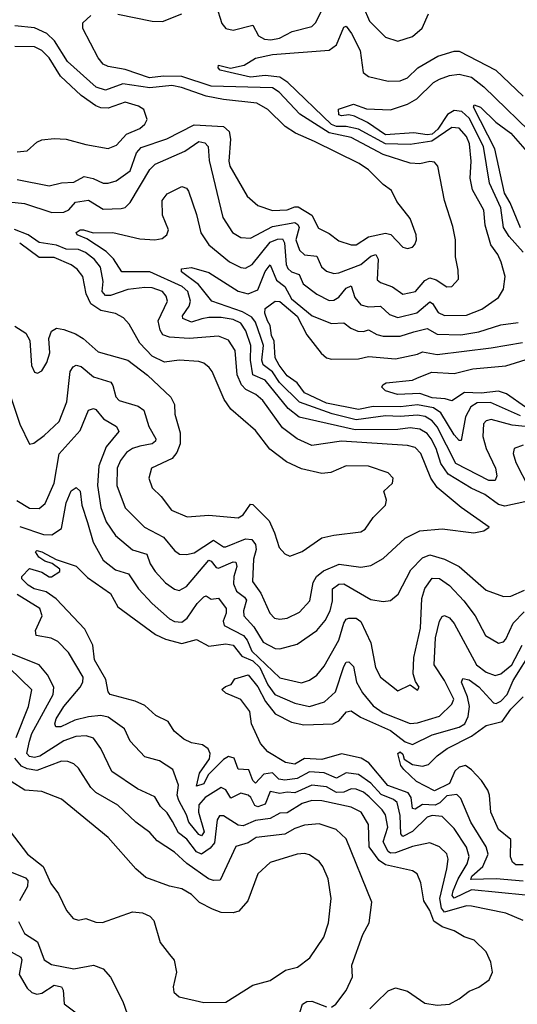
# Model space of a CAD drawing. Extents: x 1552294 to 1694791, y 811929 to 917222.
# Tile 377 of 643: x 1622325 to 1624352, y 902134 to 906141. Entities that reach past the tile are written whole.
import ezdxf

# ---------------------------------------------------------------- set-up
doc = ezdxf.new("R2010")
doc.units = 0

msp = doc.modelspace()

# ---------------------------------------------------------------- linework, layer by layer
at = {"layer": '0CON10XD'}
for points in [[(1623125, 906198.6), (1623148.3, 906125), (1623165, 906105.2), (1623195, 906097.7), (1623275, 906117.8), (1623298.2, 906075), (1623321.7, 906061.7), (1623348.3, 906058.3), (1623383.3, 906065), (1623435, 906091.9), (1623515, 906113.1), (1623530.6, 906129.4), (1623554, 906176)], [(1623724.2, 906194.3), (1623750.3, 906135), (1623815, 906068.9), (1623865, 906053.1), (1623925, 906072.5), (1623963.8, 906106.2), (1623989.5, 906165)], [(1622255, 905401.7), (1622345, 905392.3), (1622456, 905356), (1622505, 905357.4), (1622525, 905367.1), (1622552.1, 905397.9), (1622605, 905405.7), (1622665, 905369.5), (1622738.3, 905371.7), (1622755, 905376.2), (1622775, 905396.2), (1622855, 905531.5), (1622876.9, 905553.1), (1622998.2, 905605), (1623055, 905645.2), (1623079, 905639), (1623092.9, 905625), (1623097.3, 905567.3), (1623152.7, 905335), (1623192.3, 905275), (1623225, 905254.1), (1623265, 905251.9), (1623355, 905299.1), (1623445, 905314.8), (1623457.5, 905307.5), (1623463.1, 905295), (1623449.4, 905245), (1623465, 905203.2), (1623485, 905183.2), (1623535, 905177.7), (1623554.8, 905134.8), (1623575, 905117.5), (1623605, 905107.1), (1623625, 905110), (1623714.1, 905145), (1623755, 905178.3), (1623775, 905184.6), (1623785.6, 905165.6), (1623781.5, 905081.5), (1623795, 905070.7), (1623843, 905053), (1623885, 905023.4), (1623937.1, 905035), (1623975, 905079.2), (1623995, 905089.6), (1624021.6, 905081.6), (1624065, 905054), (1624085.3, 905054.7), (1624112.2, 905085), (1624111.3, 905121.3), (1624100, 905175), (1624099.6, 905245), (1624088.8, 905298.8), (1624055.3, 905405), (1624028.2, 905545), (1624015, 905560.6), (1623995, 905563.5), (1623955, 905554.1), (1623915, 905556.8), (1623805, 905592.2), (1623675, 905661.2), (1623585, 905679.6), (1623465.5, 905755.5), (1623382.2, 905845), (1623355, 905863.8), (1623105, 905869.8), (1622985, 905909.7), (1622910.2, 905910.2), (1622853.5, 905903.5), (1622755, 905937.3), (1622685, 905950), (1622665, 905960), (1622644.3, 905985), (1622582, 906105), (1622582.7, 906127.3), (1622615, 906157.1)], [(1622725, 906163.3), (1622864.7, 906134.7), (1622907.3, 906132.7), (1622985, 906164.4)], [(1622315, 905489.7), (1622445, 905464.7), (1622495, 905476.3), (1622545, 905478.7), (1622587.9, 905502.1), (1622624.8, 905494.8), (1622665, 905475.9), (1622685, 905474.7), (1622717.5, 905485), (1622774.8, 905525.2), (1622801.1, 905598.9), (1622819.9, 905620.1), (1622924.5, 905655.5), (1623035, 905712.1), (1623155.4, 905705.4), (1623178.4, 905685), (1623183.5, 905655), (1623176.7, 905565), (1623181.1, 905545), (1623252, 905422), (1623295, 905384.7), (1623355, 905364), (1623415, 905367), (1623445, 905379.2), (1623458.6, 905378.6), (1623515.4, 905345.4), (1623541.6, 905291.6), (1623585, 905270.6), (1623625, 905241.2), (1623675, 905224.6), (1623695, 905224.6), (1623745, 905257.4), (1623815, 905271.2), (1623836.2, 905266.2), (1623885, 905214.2), (1623905, 905209.2), (1623925, 905214.2), (1623934.4, 905225.6), (1623941.4, 905245), (1623940, 905265), (1623915, 905331.2), (1623861.3, 905401.3), (1623839.4, 905445), (1623805, 905470), (1623745, 905529.2), (1623707.8, 905555), (1623525, 905644.8), (1623448.8, 905678.8), (1623405.9, 905705.9), (1623335, 905775.3), (1623291.2, 905801.2), (1623155, 905815.2), (1623085, 905829.1), (1622983.6, 905865), (1622945, 905872.4), (1622855, 905863.6), (1622745, 905879.7), (1622675, 905853.4), (1622635.9, 905865.9), (1622520.1, 905970.1), (1622467.2, 906055), (1622435, 906084.8), (1622385, 906107.1), (1622305, 906115.3)], [(1624381.7, 904178.3), (1624301.1, 904161.1), (1624275, 904168), (1624218.7, 904208.7), (1624163.9, 904233.9), (1624070.6, 904290.6), (1624040.1, 904335), (1624021.1, 904395), (1624000.6, 904435), (1623985, 904456), (1623955, 904474.5), (1623915, 904480.1), (1623865, 904472.4), (1623691.6, 904471.6), (1623462.8, 904522.8), (1623417.8, 904557.8), (1623325, 904673), (1623274.8, 904695), (1623265.4, 904755), (1623266.5, 904815), (1623245.8, 904875), (1623225.6, 904905), (1623195, 904920.2), (1623145, 904929.3), (1623095, 904929.2), (1623067.4, 904922.6), (1623025, 904910), (1622988.8, 904925), (1622988.4, 904935), (1623015.1, 904974.9), (1623021.3, 904995), (1623009.5, 905035), (1622987.2, 905055), (1622855, 905114.1), (1622740.6, 905115), (1622707.2, 905167.2), (1622677.9, 905197.9), (1622599, 905249), (1622558.9, 905265), (1622555.6, 905275), (1622571.2, 905285), (1622585, 905285.3), (1622623.7, 905273.7), (1622705, 905274.3), (1622815, 905248.2), (1622875, 905244.4), (1622905, 905250.3), (1622924.5, 905265), (1622931.1, 905285), (1622907.3, 905345), (1622905.5, 905405), (1622925, 905431.9), (1622985, 905462), (1623004.3, 905454.3), (1623012.5, 905442.5), (1623045, 905347.5), (1623062.6, 905272.6), (1623095.4, 905225), (1623179.5, 905155), (1623225, 905132.2), (1623245, 905128.8), (1623272.4, 905145), (1623345, 905234.8), (1623375, 905247.4), (1623395, 905248.8), (1623403.1, 905233.1), (1623410.9, 905145), (1623417.6, 905127.6), (1623432.1, 905115), (1623463.6, 905103.6), (1623479.1, 905065), (1623535, 905023.2), (1623585, 904998.2), (1623605, 904998.8), (1623625, 905011.9), (1623655, 905048.4), (1623675, 905056.9), (1623689.4, 905009.4), (1623715, 904980.6), (1623745, 904972.1), (1623795, 904975.2), (1623830.6, 904940.6), (1623865, 904929.1), (1623942.6, 904947.4), (1623995, 904992.8), (1624006.2, 904986.2), (1624029.4, 904949.4), (1624055, 904937.1), (1624145, 904938), (1624207.5, 904962.5), (1624275, 905010), (1624295.8, 905044.2), (1624302, 905095), (1624286.4, 905153.6), (1624272.7, 905185), (1624243.7, 905223.7), (1624220.5, 905305), (1624214.7, 905365), (1624168.7, 905448.7), (1624160.2, 905495), (1624163.9, 905565), (1624157.3, 905635), (1624145, 905665.3), (1624115, 905698.9), (1624085, 905702.1), (1624003.5, 905646.5), (1623915, 905633.2), (1623815, 905634.9), (1623705, 905694.9), (1623655, 905705.6), (1623615, 905705.8), (1623595, 905713.5), (1623417.1, 905885), (1623385, 905906.7), (1623325, 905914), (1623265, 905906.4), (1623165, 905929.5), (1623141.8, 905935), (1623132.9, 905945), (1623135, 905955.4), (1623183, 905943), (1623239.4, 905955), (1623285, 905983.5), (1623355, 905999.5), (1623585, 906016.1), (1623615, 906038.9), (1623645, 906110), (1623655, 906114), (1623676.7, 906085), (1623711.9, 906015), (1623724, 905925), (1623745, 905908.9), (1623825, 905890.4), (1623875, 905891.8), (1623905, 905904), (1623945.9, 905944.1), (1624027.4, 905992.6), (1624095, 906011.9), (1624115, 906012), (1624264.6, 905935), (1624375, 905829.6)], [(1622315, 905602.8), (1622355, 905606.5), (1622395, 905641.9), (1622415, 905651.4), (1622465, 905657.5), (1622515, 905654.6), (1622595, 905632.3), (1622685, 905616.4), (1622719.7, 905630.3), (1622760, 905675), (1622815, 905697.2), (1622834.6, 905715), (1622843.6, 905735), (1622830.6, 905775), (1622808.7, 905788.7), (1622755, 905804.7), (1622685, 905780.3), (1622655, 905781.9), (1622635, 905790), (1622575, 905832.5), (1622491.2, 905911.2), (1622445.2, 905985), (1622415, 906015.3), (1622385, 906030), (1622305, 906030.9)], [(1624375.2, 905195), (1624318.7, 905258.7), (1624295.5, 905295), (1624284.3, 905375), (1624238.2, 905475), (1624214.5, 905625), (1624155, 905740.3), (1624125, 905767.1), (1624095, 905770.8), (1624066.8, 905755), (1624027.4, 905695), (1624005, 905675.3), (1623985, 905672.3), (1623929.6, 905679.6), (1623815, 905672.5), (1623741.8, 905721.8), (1623688.6, 905748.6), (1623665, 905752.9), (1623635, 905749.1), (1623625, 905753.9), (1623623.7, 905776.3), (1623685, 905797.1), (1623737.6, 905777.6), (1623835, 905774.1), (1623905, 905796.8), (1623941.8, 905818.2), (1624010.3, 905885), (1624035, 905898.6), (1624075, 905913.5), (1624115, 905919.2), (1624165, 905907.1), (1624215, 905867.9), (1624444.6, 905644.6)], [(1624364.1, 905294.1), (1624322.4, 905395), (1624299.4, 905435), (1624260.4, 905615), (1624173.2, 905785), (1624175.9, 905794.1), (1624202.1, 905785), (1624263.6, 905723.6), (1624325, 905678.1), (1624401.5, 905591.5)], [(1623395, 904479), (1623315, 904591.3), (1623286.2, 904615), (1623245.5, 904635.5), (1623228.4, 904655), (1623210.4, 904695), (1623202.3, 904795), (1623175, 904836), (1623135, 904853.2), (1623015, 904842.6), (1622935, 904848.5), (1622907.7, 904857.7), (1622897.2, 904877.2), (1622889.6, 904915), (1622926.9, 904995), (1622921.5, 905015), (1622907.1, 905035), (1622865, 905049.3), (1622835, 905051.1), (1622765, 905042.9), (1622695, 905018.5), (1622675, 905017.7), (1622661.3, 905035), (1622664.4, 905075.6), (1622653.8, 905133.8), (1622629.5, 905165), (1622592.5, 905192.5), (1622565, 905205.4), (1622515, 905207.2), (1622475, 905223.6), (1622405, 905233.3), (1622359, 905265), (1622303.6, 905286.4)], [(1622305, 904893.9), (1622350.4, 904865), (1622366, 904835), (1622373.3, 904733.3), (1622385, 904706.2), (1622397.7, 904702.3), (1622415, 904711.2), (1622435.6, 904745), (1622447.5, 904785), (1622443.8, 904843.8), (1622455, 904872.9), (1622475, 904884.6), (1622505, 904880.4), (1622551.7, 904861.7), (1622583.5, 904843.5), (1622645, 904789.2), (1622765, 904754.6), (1622845, 904693.6), (1622941.1, 904605), (1622955.5, 904575), (1622956.4, 904535), (1622979.2, 904459.2), (1622978.5, 904415), (1622965, 904378.6), (1622945.8, 904354.2), (1622861.9, 904315), (1622850.9, 904275), (1622865, 904235.7), (1622900.8, 904200.8), (1622943.3, 904145), (1623007, 904117), (1623095, 904124.6), (1623215, 904113.5), (1623235, 904125.6), (1623265, 904169.4), (1623275, 904167.8), (1623341.5, 904101.5), (1623362.6, 904052.6), (1623382.2, 903992.2), (1623405, 903967.5), (1623425, 903957.5), (1623475, 903976.9), (1623555, 904031.5), (1623605, 904043.3), (1623715, 904055.9), (1623732.1, 904067.9), (1623765, 904114.4), (1623814.2, 904165), (1623818.6, 904185), (1623807.7, 904222.3), (1623843.8, 904255), (1623846, 904275), (1623826, 904296), (1623745, 904323.3), (1623655, 904325.3), (1623591.7, 904298.3), (1623555, 904294.2), (1623472.5, 904312.5), (1623411.5, 904341.5), (1623343.4, 904393.4), (1623285, 904468.5), (1623185.2, 904555.2), (1623157.3, 904595), (1623109.1, 904709.1), (1623096.9, 904725), (1623075, 904742.2), (1623055, 904749.1), (1622975, 904755.3), (1622915, 904747.1), (1622865, 904770.8), (1622814.8, 904824.7), (1622770.9, 904900.9), (1622747.8, 904927.8), (1622715, 904944.6), (1622655, 904957.1), (1622614.9, 904984.9), (1622595.9, 905025), (1622582.3, 905095), (1622559.1, 905125), (1622535, 905142.8), (1622465, 905172.5), (1622405, 905173.2), (1622325, 905231.8)], [(1624435, 904479.5), (1624330.8, 904490.8), (1624245, 904513.2), (1624225, 904508.7), (1624213.6, 904496.4), (1624210.9, 904445), (1624224.8, 904395), (1624263.1, 904315), (1624268.2, 904285), (1624262, 904265), (1624235, 904265.9), (1624101, 904335), (1624025, 904483.6), (1624005, 904508.3), (1623976.2, 904526.2), (1623945, 904531.6), (1623875, 904525.6), (1623815, 904528.2), (1623695, 904512.8), (1623597.2, 904537.2), (1623465, 904584.6), (1623383.6, 904663.6), (1623355, 904707.9), (1623316.5, 904736.5), (1623311.6, 904755), (1623318.3, 904815), (1623307.4, 904847.4), (1623285, 904909.4), (1623270.5, 904930.5), (1623231.8, 904951.8), (1623107.1, 904995), (1623052.9, 905062.9), (1622984, 905115), (1622983.4, 905126.6), (1623025, 905132.5), (1623095, 905112), (1623215, 905035.6), (1623255.2, 905024.8), (1623295, 905041.8), (1623325, 905115.4), (1623345, 905142.5), (1623370.8, 905080.8), (1623404.7, 905054.7), (1623432.2, 905005), (1623515.5, 904935), (1623595, 904904.3), (1623645, 904907.1), (1623673.1, 904885), (1623702.4, 904872.4), (1623725, 904871.4), (1623745, 904878.4), (1623779.3, 904859.3), (1623805, 904852.6), (1623875, 904852.6), (1623929.9, 904870.1), (1623984.3, 904884.3), (1624025, 904860.4), (1624121.4, 904858.6), (1624195, 904870.7), (1624285, 904898.4), (1624355, 904908.1)], [(1624365, 904528.9), (1624242.2, 904582.2), (1624188.4, 904581.6), (1624162.3, 904565), (1624141.2, 904525), (1624122.5, 904427.5), (1624115, 904427.8), (1624095, 904451.3), (1624040.6, 904540.6), (1624010.5, 904560.5), (1623945, 904573.9), (1623875.5, 904565.5), (1623765, 904566.4), (1623705, 904553.6), (1623575, 904580.5), (1623485, 904622.2), (1623455, 904662.8), (1623415, 904691.8), (1623381.4, 904735), (1623365.2, 904765), (1623361.9, 904831.8), (1623350, 904855), (1623345.7, 904895.7), (1623334.7, 904915.3), (1623324, 904946), (1623325.4, 904965), (1623365, 904995.4), (1623385, 904994.1), (1623455, 904933.4), (1623495, 904857.6), (1623553.2, 904783.2), (1623574.7, 904764.7), (1623595, 904758.8), (1623705, 904760.2), (1623745, 904770.5), (1623855, 904761), (1623945, 904778.9), (1623965, 904788.8), (1624025, 904778.5), (1624245, 904805.2), (1624372.9, 904827.1)], [(1622275.7, 904645), (1622325.4, 904495), (1622365, 904413.8), (1622382.7, 904417.3), (1622425, 904447.8), (1622485.4, 904505), (1622517.5, 904585), (1622531.2, 904708.8), (1622542.2, 904727.8), (1622555, 904734.6), (1622575, 904729.1), (1622625, 904686.9), (1622695.8, 904665.8), (1622705, 904651.4), (1622716.2, 904606.2), (1622730.5, 904590.5), (1622807.7, 904567.7), (1622831.3, 904551.3), (1622851.1, 904485), (1622880, 904435), (1622878, 904425), (1622864.8, 904415.2), (1622815, 904405.2), (1622784.6, 904395.4), (1622760.7, 904379.3), (1622735, 904346.2), (1622722, 904315), (1622720.2, 904245), (1622754.1, 904154.1), (1622833.5, 904075), (1622910.5, 904035), (1622955, 903980.8), (1622975.9, 903965.9), (1623005, 903963.6), (1623035, 903971.6), (1623115, 904022.5), (1623155, 903995.7), (1623165, 903994.8), (1623245, 904027.7), (1623270.8, 904025), (1623284.8, 904005), (1623287.5, 903985), (1623277.2, 903945), (1623273.2, 903855), (1623307.2, 903807.2), (1623343.1, 903725), (1623362.9, 903705), (1623385, 903701.1), (1623415, 903705.4), (1623465, 903730), (1623506.4, 903775), (1623519.9, 903850.1), (1623533.6, 903875), (1623562.4, 903897.6), (1623626.7, 903925), (1623715, 903912), (1623755, 903919.2), (1623805, 903948.5), (1623895, 904031.3), (1623955, 904060), (1624045, 904068.5), (1624175, 904052.9), (1624215, 904060), (1624237.5, 904075), (1624123.1, 904155), (1624025, 904237.2), (1623999, 904275), (1623958.8, 904375), (1623935, 904400), (1623905, 904408), (1623635, 904424.8), (1623515, 904407.3), (1623455, 904434.7), (1623395, 904479)], [(1624385, 904564.1), (1624308, 904618), (1624275, 904628.8), (1624205, 904620.5), (1624136.3, 904623.7), (1624085, 904589.6), (1624057.8, 904597.8), (1624005, 904601.6), (1623955, 904618.7), (1623863.8, 904615), (1623815, 904630.8), (1623800, 904645), (1623803.3, 904655), (1623817.1, 904662.9), (1623925, 904674.1), (1623945, 904683.2), (1624003.6, 904706.4), (1624095, 904700.7), (1624170.2, 904719.8), (1624305, 904731.3), (1624405, 904763.1)], [(1622313.9, 904183.9), (1622365, 904152.9), (1622405, 904152), (1622428.8, 904171.2), (1622465.4, 904254.6), (1622486.2, 904373.8), (1622571.2, 904468.8), (1622605, 904551.4), (1622625, 904558.9), (1622635, 904554.4), (1622666.1, 904516.1), (1622720, 904485), (1622728.8, 904465), (1622677.4, 904402.6), (1622647.3, 904325), (1622641.8, 904245), (1622654.9, 904154.9), (1622676.7, 904096.7), (1622715, 904041.5), (1622785, 903983.2), (1622843.1, 903965), (1622856, 903926), (1622876.8, 903895), (1622919, 903849), (1622955, 903823.8), (1622975, 903817.9), (1623005, 903833.5), (1623095, 903940.6), (1623105, 903937.7), (1623125, 903910.7), (1623135, 903908.2), (1623195, 903934), (1623205, 903933.3), (1623209.3, 903915), (1623196.7, 903875), (1623196.2, 903845), (1623207.5, 903815), (1623241, 903791), (1623248.5, 903778.5), (1623235.9, 903735), (1623237.6, 903715), (1623279.2, 903669.2), (1623317, 903607), (1623365, 903581.2), (1623385, 903579.7), (1623455, 903599.2), (1623535.5, 903654.5), (1623568.6, 903695), (1623589.3, 903735), (1623599.4, 903775), (1623599.3, 903825), (1623625, 903843.5), (1623644.7, 903844.7), (1623755, 903780.6), (1623805, 903773.5), (1623835, 903777.5), (1623866.8, 903803.2), (1623918, 903902), (1623965, 903950), (1623995, 903962.3), (1624055, 903945.6), (1624114.5, 903915), (1624225, 903819.6), (1624295, 903792.8), (1624325, 903795.3), (1624380.7, 903819.3)], [(1624375, 904409.1), (1624339.4, 904395), (1624334.6, 904375), (1624345, 904338.6), (1624398.7, 904235)], [(1622325, 904078.5), (1622422, 904045), (1622456.1, 904043.9), (1622495, 904069.5), (1622514, 904175), (1622535, 904223.3), (1622555, 904237.5), (1622571.8, 904221.8), (1622578.4, 904165), (1622600.7, 904095), (1622623.9, 904015), (1622665, 903941.2), (1622715, 903901.6), (1622768.2, 903885), (1622808.4, 903825), (1622865, 903764.7), (1622935, 903702.8), (1622955, 903691.4), (1622985, 903689.5), (1623007.6, 903705), (1623047.7, 903765), (1623075, 903791.5), (1623085, 903795.6), (1623105, 903781.8), (1623135, 903786.6), (1623166.1, 903745), (1623165.5, 903725), (1623153.1, 903693.1), (1623158, 903675), (1623236.8, 903635), (1623251.8, 903615), (1623270.5, 903570.5), (1623385, 903462.5), (1623472.1, 903442.1), (1623505, 903453.2), (1623535, 903473.8), (1623565, 903510), (1623624.3, 903615), (1623645, 903684.5), (1623655, 903700.9), (1623665, 903705.5), (1623695, 903704.5), (1623715, 903692.2), (1623755.3, 903605), (1623773.9, 903503.9), (1623795, 903464.4), (1623865, 903410), (1623915, 903433.3), (1623945, 903412.5), (1623952.5, 903425), (1623937.3, 903447.3), (1623928.1, 903478.1), (1623930.4, 903545), (1623957.4, 903665), (1623962.2, 903785), (1623975, 903826.2), (1624005, 903867.3), (1624035, 903866.8), (1624075, 903837.4), (1624134.2, 903775), (1624179.6, 903715), (1624222.7, 903635), (1624275, 903603.3), (1624295, 903608.9), (1624305, 903619.4), (1624334.6, 903685.4), (1624379.7, 903730.3)], [(1624385, 902577.7), (1624165, 902599.2), (1624095, 902566.3), (1624086.8, 902576.8), (1624090, 902595), (1624111.1, 902645), (1624147.6, 902705), (1624155.2, 902735), (1624145, 902773.1), (1624095, 902849.7), (1624045, 902897.5), (1624005, 902902.1), (1623984.2, 902895), (1623925, 902836.8), (1623885, 902816.9), (1623877.9, 902827.9), (1623875, 902902), (1623862.5, 902955), (1623847.3, 902967.3), (1623797.2, 902987.2), (1623755, 903034.3), (1623705, 903068.9), (1623655, 903076.2), (1623615, 903054.1), (1623565, 903075.1), (1623505, 903080.3), (1623455, 903052.9), (1623405, 903045.3), (1623380, 903050), (1623355, 903075.5), (1623319.5, 903070.5), (1623285, 903033.2), (1623275, 903044), (1623257.7, 903087.7), (1623215, 903090.8), (1623198.5, 903135), (1623175, 903142.7), (1623155, 903130.4), (1623092.3, 903067.7), (1623075, 903030.7), (1623045, 903021.5), (1623057.8, 903075), (1623097.8, 903132.2), (1623101.2, 903155), (1623092.7, 903172.7), (1623069.7, 903189.7), (1623025, 903197.5), (1622992.9, 903212.9), (1622954.4, 903245), (1622930, 903285), (1622879.1, 903309.1), (1622835, 903349.6), (1622795, 903367.1), (1622694.1, 903394.1), (1622685.9, 903405.9), (1622676.5, 903455), (1622630.2, 903535), (1622623.3, 903595), (1622590.2, 903660.2), (1622473.2, 903783.2), (1622432.3, 903812.2), (1622383.8, 903825), (1622359.1, 903839.1), (1622333.3, 903865), (1622333.3, 903875), (1622365, 903906.7), (1622415, 903892.5), (1622445, 903873.8), (1622455, 903873.8), (1622488.8, 903895), (1622488, 903905), (1622457.3, 903927.3), (1622426.9, 903936.9), (1622403.2, 903953.2), (1622388.8, 903975), (1622395, 903980), (1622415.8, 903975), (1622473.2, 903943.2), (1622555, 903917.3), (1622601.2, 903871.2), (1622694.7, 903805), (1622725, 903751.5), (1622878.7, 903638.7), (1622919.2, 903619.2), (1622985, 903601.6), (1623045, 903617.8), (1623095, 903590.5), (1623165, 903601.1), (1623195, 903594.8), (1623230, 903550), (1623275, 903531.2), (1623302.8, 903505), (1623335, 903433.4), (1623364.3, 903394.3), (1623445, 903359.1), (1623505, 903345.5), (1623566, 903364), (1623611.1, 903405), (1623645, 903507.8), (1623655, 903526.5), (1623665, 903527.3), (1623685, 903508.9), (1623696.7, 903445), (1623721.4, 903401.4), (1623765, 903348), (1623805, 903320.5), (1623915, 903276.6), (1623945, 903279.5), (1624034.1, 903305.9), (1624084.7, 903355), (1624093, 903375), (1624055, 903451.9), (1624013.3, 903515), (1624018.7, 903625), (1624035, 903692.9), (1624045, 903711.9), (1624055, 903715.6), (1624075, 903706.4), (1624095, 903683.6), (1624185.2, 903515), (1624225, 903484.8), (1624261.9, 903471.9), (1624285, 903478.1), (1624329, 903515), (1624371.6, 903595)], [(1624375.3, 902475.3), (1624304.8, 902504.8), (1624165, 902533.4), (1624145, 902534.4), (1624055, 902508.8), (1624042.7, 902525), (1624036.6, 902565), (1624065.2, 902685), (1624069.4, 902725), (1624065, 902746.7), (1624035, 902774.6), (1623995, 902790.4), (1623925, 902775.6), (1623855, 902750.6), (1623835, 902749.4), (1623825.3, 902755.3), (1623805.2, 902795), (1623823.9, 902855), (1623814.6, 902904.6), (1623801.6, 902925), (1623747.8, 902977.8), (1623725, 902996.5), (1623695, 903009), (1623675, 903010.3), (1623645, 902997.6), (1623615, 902995.4), (1623575, 903018.1), (1623515, 903025.7), (1623445, 902993.9), (1623415, 902997.7), (1623385, 902992.2), (1623345, 902999.2), (1623325, 902948.4), (1623295, 902937.4), (1623282.9, 902942.9), (1623266.8, 902975), (1623255, 902985.5), (1623225, 902993), (1623185, 902973.2), (1623165, 903006.1), (1623145, 903016.3), (1623081, 902975), (1623054.9, 902945.1), (1623052.8, 902915), (1623075.8, 902835), (1623065, 902819.6), (1623055, 902824.3), (1623014.2, 902875), (1623004.9, 902905), (1622973.1, 902963.1), (1622966.9, 902985), (1622971.4, 903025), (1622948.8, 903088.8), (1622894.1, 903124.1), (1622835, 903140.5), (1622775.5, 903205), (1622752.1, 903255), (1622685, 903301.9), (1622655, 903309.7), (1622605, 903304.2), (1622550.3, 903289.7), (1622493.3, 903263.3), (1622472.4, 903262.4), (1622467.7, 903275), (1622473.7, 903295), (1622504.4, 903345), (1622570.8, 903425), (1622581.9, 903445), (1622583.7, 903465), (1622524.2, 903565), (1622480.6, 903610.6), (1622453.8, 903623.8), (1622391.9, 903635), (1622390, 903655), (1622417, 903715), (1622406.6, 903745), (1622315, 903801.1)], [(1624375, 902634.2), (1624265, 902644.9), (1624161.9, 902641.9), (1624166.2, 902655), (1624211.2, 902695), (1624232.4, 902745), (1624224.8, 902775), (1624162.7, 902875), (1624121.9, 902971.9), (1624105, 902987.4), (1624065, 902981.8), (1624036.1, 902953.9), (1624016.4, 902943.6), (1623965, 902946.9), (1623935, 902927.7), (1623925, 902930), (1623918.9, 902975), (1623906.9, 902995), (1623823.7, 903023.7), (1623747, 903117), (1623715.1, 903135.1), (1623635, 903153.6), (1623555, 903130.5), (1623485.4, 903134.6), (1623445, 903111.5), (1623408.1, 903118.1), (1623335, 903161.8), (1623305.6, 903195.6), (1623268.6, 903275), (1623262, 903325), (1623225, 903374), (1623165, 903400), (1623148.8, 903415), (1623162.7, 903427.3), (1623186.7, 903435), (1623201.7, 903458.3), (1623255, 903474), (1623295, 903426.2), (1623325.8, 903365.8), (1623365.7, 903315.7), (1623432, 903282), (1623481.6, 903271.6), (1623600, 903275), (1623625, 903287.8), (1623656, 903324), (1623675, 903327.5), (1623712.9, 903302.9), (1623835, 903247.4), (1623895, 903201.4), (1623925, 903191), (1624005, 903230), (1624115, 903261.2), (1624138, 903275), (1624151, 903305), (1624156.6, 903345), (1624149.1, 903385), (1624123.7, 903445), (1624130.1, 903459.9), (1624155, 903453.6), (1624195, 903426), (1624255, 903360.9), (1624265, 903358.2), (1624285, 903367.6), (1624309.9, 903395), (1624335, 903451.5), (1624415, 903579.3)], [(1623751.2, 902115), (1623775, 902139.7), (1623825, 902189.1), (1623855, 902200.9), (1623905, 902187.5), (1623975, 902138.6), (1624025, 902130.6), (1624075.5, 902134.5), (1624114.4, 902155.6), (1624155, 902187.5), (1624195, 902202.9), (1624236.3, 902233.7), (1624250.8, 902265), (1624244.1, 902305.9), (1624225, 902347.5), (1624176.2, 902395), (1624135, 902408.9), (1624095, 902432.9), (1624045, 902448.9), (1624011.5, 902471.5), (1623995.7, 902515), (1623971.1, 902555), (1623958.1, 902628.1), (1623944.4, 902665), (1623925, 902676.9), (1623815, 902701), (1623789.5, 902719.5), (1623747.8, 902775), (1623745.7, 902865), (1623715.7, 902915.7), (1623675.5, 902935.5), (1623555, 902962.2), (1623515, 902963.3), (1623475, 902951.5), (1623415, 902912.9), (1623385, 902911.1), (1623345, 902890.4), (1623285, 902882.3), (1623235, 902860.6), (1623215, 902863), (1623155, 902900.4), (1623138.7, 902901.3), (1623128.8, 902885), (1623118.5, 902791.5), (1623100.8, 902769.2), (1623065, 902744.1), (1623045, 902754.4), (1623006.1, 902806.1), (1622971.2, 902831.2), (1622947.7, 902877.7), (1622925, 902912.5), (1622898.5, 902938.5), (1622875, 902978.4), (1622805, 903010), (1622700.8, 903080.8), (1622655, 903174.4), (1622625, 903216.2), (1622596.1, 903226.1), (1622554.1, 903224.1), (1622505, 903205.4), (1622406.7, 903143.3), (1622385, 903137.5), (1622365, 903142.8), (1622354.2, 903155), (1622365.6, 903205), (1622374, 903236), (1622461, 903395), (1622464.8, 903425), (1622438.8, 903475), (1622405, 903515.7), (1622285, 903562.8)], [(1622310.9, 903219.1), (1622361.2, 903345), (1622374.1, 903414.1), (1622282.4, 903502.4)], [(1624375, 902702), (1624345, 902701.2), (1624332.3, 902712.3), (1624323.4, 902733.4), (1624324.7, 902805), (1624275.3, 902845.3), (1624244, 902915), (1624238.5, 902985), (1624231.6, 903005), (1624205.1, 903045.1), (1624165, 903087.6), (1624140, 903105), (1624115, 903099.3), (1624097.7, 903082.3), (1624075, 903031.8), (1624015, 903001.8), (1623940.7, 903040.7), (1623889.4, 903089.4), (1623877.8, 903105), (1623864.6, 903155), (1623875, 903161.8), (1623885, 903152), (1623890.8, 903130.8), (1623925, 903110), (1623965, 903103.5), (1623990.4, 903109.6), (1624025, 903145.4), (1624066.6, 903175), (1624165.7, 903224.3), (1624225, 903268.5), (1624290.2, 903285), (1624325.6, 903335), (1624375, 903385.6)], [(1623595, 902122.2), (1623611.9, 902135), (1623655, 902190), (1623680.4, 902245), (1623677.6, 902292.4), (1623722.4, 902417.6), (1623748.6, 902465), (1623758.9, 902548.9), (1623655, 902806.7), (1623614.4, 902845), (1623545, 902868), (1623485, 902863.2), (1623445, 902849.1), (1623405, 902825.6), (1623287.6, 902812.4), (1623255, 902790.5), (1623205, 902775.4), (1623141.7, 902638.3), (1623115, 902637.4), (1623094.6, 902645), (1623006.1, 902706.1), (1622955, 902752.5), (1622885, 902799.1), (1622855, 902833.3), (1622798.2, 902875), (1622725, 902944.1), (1622635, 902996), (1622615, 903015.5), (1622564.8, 903094.8), (1622545, 903112.3), (1622521.5, 903121.5), (1622495, 903122.6), (1622395, 903085.7), (1622355, 903091.4), (1622332.5, 903102.5), (1622305.7, 903135)], [(1622286.6, 902836.6), (1622357.1, 902745), (1622421.3, 902695), (1622451.4, 902625), (1622482.8, 902582.8), (1622515.6, 902515), (1622542.4, 902482.4), (1622565, 902476.2), (1622595, 902482.4), (1622635, 902468), (1622662.7, 902467.3), (1622785, 902510), (1622825, 902506.2), (1622855, 902492), (1622872, 902475), (1622897.5, 902385), (1622935, 902336.7), (1622953.9, 902313.9), (1622964.2, 902265), (1622950, 902205), (1622953.4, 902183.4), (1622975, 902163.8), (1623075, 902141.4), (1623165, 902142.9), (1623275, 902211.9), (1623345, 902230), (1623407.9, 902272.1), (1623456, 902285), (1623506.6, 902323.4), (1623563.4, 902406.6), (1623583.1, 902465), (1623594, 902564), (1623581.8, 902645), (1623559.5, 902695), (1623544.4, 902715), (1623505, 902741.8), (1623485, 902747.5), (1623455, 902744.6), (1623345, 902711.5), (1623295.4, 902665), (1623254.6, 902555), (1623217.5, 902512.5), (1623195, 902506.2), (1623145, 902508), (1623110.3, 902520.3), (1623057.8, 902547.8), (1623025, 902580), (1622985, 902603.5), (1622935, 902614.4), (1622839.3, 902649.3), (1622797.5, 902685), (1622685, 902812.2), (1622495, 902968.5), (1622415, 902999.6), (1622345.4, 903005.4), (1622290.9, 903040.9)], [(1622291.1, 902671.1), (1622348.3, 902648.3), (1622358.2, 902638.2), (1622357.3, 902612.7), (1622324.7, 902554.7)], [(1622320.4, 902470.4), (1622345, 902422.1), (1622397.7, 902387.7), (1622425.3, 902315.3), (1622455, 902295.4), (1622545, 902277.9), (1622625, 902292.9), (1622665, 902277.5), (1622695, 902244), (1622745.6, 902145), (1622762.1, 902095)], [(1622275, 902355.9), (1622330.3, 902325), (1622333.2, 902315), (1622322.3, 902255), (1622355, 902199.2), (1622375, 902182), (1622395, 902174.7), (1622415, 902178.6), (1622465, 902211.5), (1622494.8, 902204.8), (1622501.5, 902191.5), (1622505.9, 902135.9), (1622560.5, 902095)], [(1623458, 902075), (1623476.7, 902135), (1623494.7, 902145.3), (1623515, 902146), (1623575, 902123.8)]]:
    msp.add_lwpolyline(points, dxfattribs=at)

doc.saveas('drawing.dxf')
